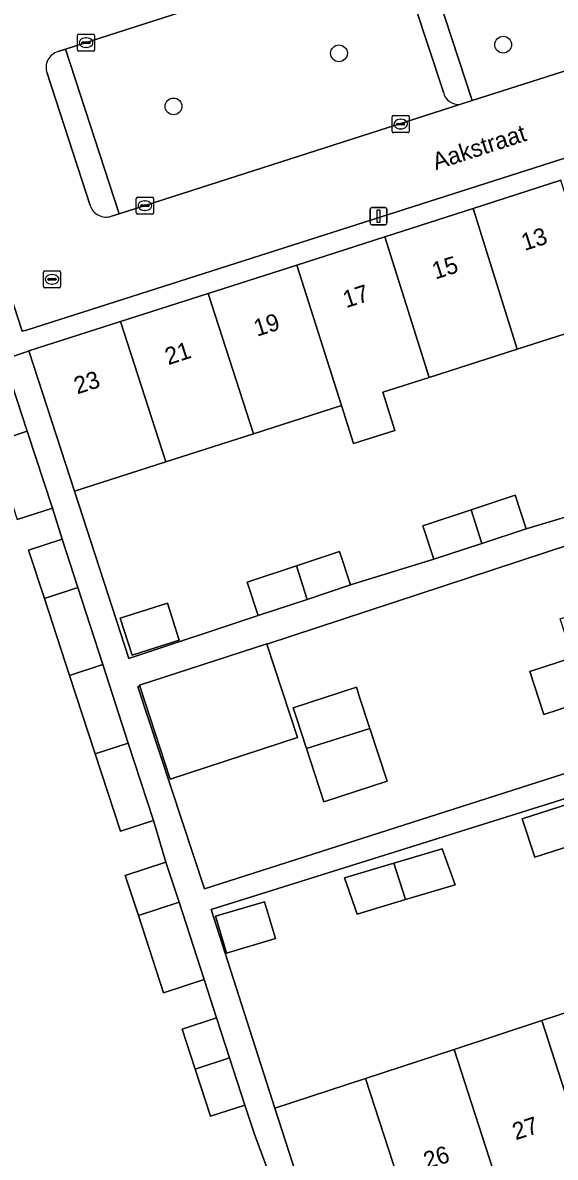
# Model space of a CAD drawing. Extents: x 159371 to 159986, y 382987 to 383597.
# Drawn here: x 159499.8 to 159530.9, y 383131.9 to 383198.2 of the extents above; entities that cross this region are included whole.
import ezdxf

# ---------------------------------------------------------------- set-up
doc = ezdxf.new("R2010")
doc.units = 0
for name, color, linetype in [('IMGEO_Boom', 7, 'Continuous'), ('IMGEO_Erf', 7, 'Continuous'), ('IMGEO_Groenvoorziening', 7, 'Continuous'), ('IMGEO_Kolk', 7, 'Continuous'), ('IMGEO_Lichtmast', 7, 'Continuous'), ('IMGEO_Openbare_ruimte_label', 7, 'Continuous'), ('IMGEO_Pand', 7, 'Continuous'), ('IMGEO_Pand_nummerreeks', 7, 'Continuous'), ('IMGEO_Parkeervlak_open', 7, 'Continuous'), ('IMGEO_Rijbaan_lokaal_open', 7, 'Continuous'), ('IMGEO_Rioolput', 7, 'Continuous'), ('IMGEO_Voetpad_open', 7, 'Continuous')]:
    doc.layers.add(name, color=color, linetype=linetype)

msp = doc.modelspace()

# ---------------------------------------------------------------- linework, layer by layer
at = {"layer": 'IMGEO_Boom'}
for centre in [(159527.848, 383196.924), (159518.256, 383196.421), (159508.591, 383193.321)]:
    msp.add_circle(centre, 0.489, dxfattribs=at)
at = {"layer": 'IMGEO_Erf'}
for points in [[(159533.786, 383180.776), (159528.661, 383179.133), (159523.528, 383177.488), (159520.814, 383176.618), (159521.52, 383174.391), (159519.107, 383173.626), (159518.403, 383175.845), (159513.269, 383174.199), (159508.135, 383172.554), (159502.801, 383170.844), (159505.973, 383161.059), (159513.543, 383163.571), (159512.895, 383165.523), (159515.769, 383166.476), (159518.283, 383167.31), (159518.93, 383165.358), (159523.802, 383166.86), (159523.154, 383168.812), (159525.974, 383169.748), (159528.542, 383170.599), (159529.189, 383168.647), (159534.137, 383170.126)], [(159514.052, 383131.335), (159513.335, 383133.207), (159512.758, 383134.977), (159510.758, 383134.325), (159509.858, 383137.081), (159509.097, 383139.411), (159511.098, 383140.064), (159510.39, 383142.313), (159508.009, 383141.536), (159506.539, 383146.042), (159505.772, 383148.393), (159508.153, 383149.17), (159507.419, 383151.6), (159505.488, 383150.97), (159504.015, 383155.486), (159502.517, 383160.079), (159501.049, 383164.576), (159500.131, 383167.39), (159502.086, 383168.028), (159501.517, 383169.85), (159499.462, 383169.179)]]:
    msp.add_lwpolyline(points, dxfattribs=at)
for points in [[(159529.411, 383160.3), (159531.915, 383161.116), (159531.873, 383161.244), (159531.175, 383163.387), (159532.968, 383163.97), (159531.746, 383167.722), (159514.052, 383161.894), (159515.829, 383156.445), (159508.404, 383154.022), (159506.633, 383159.448), (159506.507, 383159.409), (159510.397, 383147.599), (159535.663, 383155.695), (159534.524, 383159.192), (159532.839, 383158.643), (159532.732, 383158.608), (159530.229, 383157.792)], [(159505.475, 383163.416), (159508.234, 383164.301), (159508.927, 383162.14), (159506.168, 383161.256)], [(159520.059, 383156.982), (159521.071, 383153.893), (159517.378, 383152.683), (159516.352, 383155.814), (159515.749, 383157.656), (159515.589, 383158.176), (159519.273, 383159.382), (159519.442, 383158.865)], [(159550.816, 383146.685), (159547.54, 383156.777), (159545.126, 383155.922), (159545.452, 383154.854), (159542.495, 383153.927), (159539.688, 383153.047), (159539, 383155.241), (159510.794, 383146.396), (159514.513, 383134.798), (159519.81, 383136.532), (159524.978, 383138.225), (159530.109, 383139.905), (159535.251, 383141.588), (159540.4, 383143.274), (159545.427, 383144.92)], [(159531.69, 383152.582), (159534.595, 383153.516), (159535.377, 383151.284), (159532.419, 383150.333), (159529.689, 383149.455), (159528.961, 383151.704)], [(159521.458, 383149.108), (159524.292, 383149.953), (159525.034, 383147.838), (159522.148, 383146.977), (159519.327, 383146.136), (159518.586, 383148.251)], [(159511.415, 383144.777), (159511.049, 383146.003), (159513.905, 383146.855), (159514.545, 383144.709), (159511.689, 383143.857)]]:
    msp.add_lwpolyline(points, close=True, dxfattribs=at)
at = {"layer": 'IMGEO_Groenvoorziening'}
msp.add_lwpolyline([(159540.074, 383208.824), (159529.915, 383205.553), (159522.871, 383203.285), (159524.456, 383198.471), (159526.041, 383193.657), (159534.778, 383196.457), (159541.549, 383198.628), (159543.216, 383199.162), (159541.645, 383203.993)], close=True, dxfattribs=at)
at = {"layer": 'IMGEO_Kolk'}
for p, q in [((159502.984, 383196.617), (159502.984, 383197.469)), ((159503.059, 383197.543), (159503.911, 383197.543)), ((159503.243, 383197.037), (159503.243, 383197.049)), ((159503.286, 383197.086), (159503.684, 383197.086)), ((159503.472, 383197.323), (159503.497, 383197.323)), ((159503.727, 383197.049), (159503.727, 383197.037)), ((159503.985, 383197.469), (159503.985, 383196.617)), ((159503.911, 383196.543), (159503.059, 383196.543)), ((159503.681, 383197), (159503.283, 383197)), ((159503.495, 383196.763), (159503.47, 383196.763)), ((159521.36, 383191.859), (159521.36, 383192.711)), ((159521.435, 383192.785), (159522.287, 383192.785)), ((159521.848, 383192.565), (159521.873, 383192.565)), ((159522.361, 383192.711), (159522.361, 383191.859)), ((159522.287, 383191.785), (159521.435, 383191.785)), ((159521.619, 383192.279), (159521.619, 383192.291)), ((159522.057, 383192.242), (159521.659, 383192.242)), ((159521.662, 383192.328), (159522.06, 383192.328)), ((159521.871, 383192.005), (159521.846, 383192.005)), ((159522.103, 383192.291), (159522.103, 383192.279)), ((159506.418, 383187.096), (159506.418, 383187.948)), ((159506.493, 383188.022), (159507.345, 383188.022)), ((159506.906, 383187.802), (159506.931, 383187.802)), ((159507.419, 383187.948), (159507.419, 383187.096)), ((159506.677, 383187.516), (159506.677, 383187.528)), ((159507.115, 383187.479), (159506.717, 383187.479)), ((159506.72, 383187.565), (159507.118, 383187.565)), ((159506.929, 383187.242), (159506.904, 383187.242)), ((159507.161, 383187.528), (159507.161, 383187.516)), ((159507.345, 383187.022), (159506.493, 383187.022))]:
    msp.add_line(p, q, dxfattribs=at)
for points in [[(159502.984, 383196.617), (159502.984, 383197.469)], [(159503.059, 383197.543), (159503.911, 383197.543)], [(159503.985, 383197.469), (159503.985, 383196.617)], [(159503.911, 383196.543), (159503.059, 383196.543)], [(159521.36, 383191.859), (159521.36, 383192.711)], [(159521.435, 383192.785), (159522.287, 383192.785)], [(159522.361, 383192.711), (159522.361, 383191.859)], [(159522.287, 383191.785), (159521.435, 383191.785)], [(159506.418, 383187.096), (159506.418, 383187.948)], [(159506.493, 383188.022), (159507.345, 383188.022)], [(159507.419, 383187.948), (159507.419, 383187.096)], [(159507.345, 383187.022), (159506.493, 383187.022)]]:
    msp.add_lwpolyline(points, dxfattribs=at)
for centre, radius, start, end in [((159503.061, 383197.467), 0.0765, 91.55205, 178.44795), ((159503.061, 383197.467), 0.0765, 91.55205, 178.44795), ((159503.283, 383197.046), 0.0403, 85.87752, 175.75265), ((159503.28, 383197.036), 0.0366, 178.93798, 274.71019), ((159503.684, 383197.043), 0.043, 264.86636, 352.45326), ((159503.688, 383197.048), 0.0386, 1.73085, 96.63898), ((159503.909, 383197.467), 0.0765, 1.55205, 88.44795), ((159503.909, 383197.467), 0.0765, 1.55205, 88.44795), ((159503.061, 383196.619), 0.0765, 181.55205, 268.44795), ((159503.061, 383196.619), 0.0765, 181.55205, 268.44795), ((159503.909, 383196.619), 0.0765, 271.55205, 358.44795), ((159503.909, 383196.619), 0.0765, 271.55205, 358.44795), ((159521.437, 383192.709), 0.0765, 91.55205, 178.44795), ((159521.437, 383192.709), 0.0765, 91.55205, 178.44795), ((159522.285, 383192.709), 0.0765, 1.55205, 88.44795), ((159522.285, 383192.709), 0.0765, 1.55205, 88.44795), ((159521.437, 383191.861), 0.0765, 181.55205, 268.44795), ((159521.437, 383191.861), 0.0765, 181.55205, 268.44795), ((159521.659, 383192.288), 0.0403, 85.87752, 175.75265), ((159521.656, 383192.278), 0.0366, 178.93798, 274.71019), ((159522.06, 383192.285), 0.043, 264.86636, 352.45326), ((159522.064, 383192.29), 0.0386, 1.73085, 96.63898), ((159522.285, 383191.861), 0.0765, 271.55205, 358.44795), ((159522.285, 383191.861), 0.0765, 271.55205, 358.44795), ((159506.495, 383187.946), 0.0765, 91.55205, 178.44795), ((159506.495, 383187.946), 0.0765, 91.55205, 178.44795), ((159507.343, 383187.946), 0.0765, 1.55205, 88.44795), ((159507.343, 383187.946), 0.0765, 1.55205, 88.44795), ((159506.495, 383187.098), 0.0765, 181.55205, 268.44795), ((159506.495, 383187.098), 0.0765, 181.55205, 268.44795), ((159506.717, 383187.525), 0.0403, 85.87752, 175.75265), ((159506.714, 383187.515), 0.0366, 178.93798, 274.71019), ((159507.118, 383187.522), 0.043, 264.86636, 352.45326), ((159507.122, 383187.527), 0.0386, 1.73085, 96.63898), ((159507.343, 383187.098), 0.0765, 271.55205, 358.44795), ((159507.343, 383187.098), 0.0765, 271.55205, 358.44795)]:
    msp.add_arc(centre, radius, start, end, dxfattribs=at)
for centre, major_axis, ratio, start_param, end_param in [((159503.471, 383197.043), (-0.387, 0.002), 0.722429, 4.712389, 7.853982), ((159503.496, 383197.043), (-0.39, 0.002), 0.717154, 1.570796, 4.712389), ((159521.847, 383192.285), (-0.387, 0.002), 0.722429, 4.712389, 7.853982), ((159521.872, 383192.285), (-0.39, 0.002), 0.717154, 1.570796, 4.712389), ((159506.905, 383187.522), (-0.387, 0.002), 0.722429, 4.712389, 7.853982), ((159506.93, 383187.522), (-0.39, 0.002), 0.717154, 1.570796, 4.712389)]:
    msp.add_ellipse(centre, major_axis=major_axis, ratio=ratio, start_param=start_param, end_param=end_param, dxfattribs=at)
at = {"layer": 'IMGEO_Lichtmast'}
for p, q in [((159520.071, 383186.508), (159520.071, 383187.308)), ((159520.071, 383187.308), (159520.071, 383186.508)), ((159520.171, 383187.408), (159520.961, 383187.408)), ((159520.961, 383187.408), (159520.171, 383187.408)), ((159521.061, 383187.308), (159521.061, 383186.508)), ((159521.061, 383186.508), (159521.061, 383187.308)), ((159520.961, 383186.408), (159520.171, 383186.408)), ((159520.171, 383186.408), (159520.961, 383186.408))]:
    msp.add_line(p, q, dxfattribs=at)
msp.add_lwpolyline([(159520.491, 383187.283), (159520.641, 383187.283), (159520.641, 383186.533), (159520.491, 383186.533), (159520.491, 383187.283)], dxfattribs=at)
for centre, start, end in [((159520.171, 383187.308), 90, 180), ((159520.171, 383187.308), 90, 180), ((159520.961, 383187.308), 0, 90), ((159520.961, 383187.308), 360, 90), ((159520.171, 383186.508), 180, 270), ((159520.171, 383186.508), 180, 270), ((159520.961, 383186.508), 270, 0), ((159520.961, 383186.508), 270, 0)]:
    msp.add_arc(centre, 0.1, start, end, dxfattribs=at)
at = {"layer": 'IMGEO_Pand'}
for points in [[(159526.088, 383187.353), (159528.661, 383179.133), (159533.786, 383180.776), (159531.222, 383189)], [(159526.088, 383187.353), (159520.933, 383185.699), (159523.528, 383177.488), (159528.661, 383179.133)], [(159520.933, 383185.699), (159515.8, 383184.053), (159518.403, 383175.845), (159519.107, 383173.626), (159521.52, 383174.391), (159520.814, 383176.618), (159523.528, 383177.488)], [(159510.617, 383182.39), (159513.269, 383174.199), (159518.403, 383175.845), (159515.8, 383184.053)], [(159510.617, 383182.39), (159505.492, 383180.746), (159508.135, 383172.554), (159513.269, 383174.199)], [(159505.492, 383180.746), (159500.147, 383179.032), (159502.801, 383170.844), (159508.135, 383172.554)], [(159499.152, 383177.099), (159497.1, 383176.429), (159497.999, 383173.67), (159500.053, 383174.337)], [(159500.053, 383174.337), (159497.999, 383173.67), (159499.462, 383169.179), (159501.517, 383169.85)], [(159525.974, 383169.748), (159526.594, 383167.786), (159529.189, 383168.647), (159528.542, 383170.599)], [(159525.974, 383169.748), (159523.154, 383168.812), (159523.802, 383166.86), (159526.594, 383167.786)], [(159502.086, 383168.028), (159500.131, 383167.39), (159501.049, 383164.576), (159503.004, 383165.213)], [(159516.403, 383164.52), (159518.93, 383165.358), (159518.283, 383167.31), (159515.769, 383166.476)], [(159516.403, 383164.52), (159515.769, 383166.476), (159512.895, 383165.523), (159513.543, 383163.571)], [(159503.004, 383165.213), (159501.049, 383164.576), (159502.517, 383160.079), (159504.471, 383160.717)], [(159505.475, 383163.416), (159506.168, 383161.256), (159508.927, 383162.14), (159508.234, 383164.301)], [(159541.73, 383164.316), (159531.915, 383161.116), (159529.411, 383160.3), (159530.229, 383157.792), (159532.732, 383158.608), (159532.839, 383158.643), (159534.524, 383159.192), (159535.663, 383155.695), (159543.705, 383158.272)], [(159514.052, 383161.894), (159514.041, 383161.927), (159506.615, 383159.503), (159506.633, 383159.448), (159508.404, 383154.022), (159515.829, 383156.445)], [(159504.471, 383160.717), (159502.517, 383160.079), (159504.015, 383155.486), (159505.945, 383156.118)], [(159519.442, 383158.865), (159519.273, 383159.382), (159515.589, 383158.176), (159515.749, 383157.656), (159516.352, 383155.814), (159520.059, 383156.982)], [(159516.352, 383155.814), (159517.378, 383152.683), (159521.071, 383153.893), (159520.059, 383156.982)], [(159505.945, 383156.118), (159504.015, 383155.486), (159505.488, 383150.97), (159507.419, 383151.6)], [(159531.69, 383152.582), (159528.961, 383151.704), (159529.689, 383149.455), (159532.419, 383150.333)], [(159521.458, 383149.108), (159522.148, 383146.977), (159525.034, 383147.838), (159524.292, 383149.953)], [(159508.92, 383146.82), (159508.153, 383149.17), (159505.772, 383148.393), (159506.539, 383146.042)], [(159521.458, 383149.108), (159518.586, 383148.251), (159519.327, 383146.136), (159522.148, 383146.977)], [(159508.92, 383146.82), (159506.539, 383146.042), (159508.009, 383141.536), (159510.39, 383142.313)], [(159511.415, 383144.777), (159511.689, 383143.857), (159514.545, 383144.709), (159513.905, 383146.855), (159511.049, 383146.003)], [(159537.929, 383133.319), (159535.251, 383141.588), (159530.109, 383139.905), (159532.775, 383131.635)], [(159511.098, 383140.064), (159509.097, 383139.411), (159509.858, 383137.081), (159511.857, 383137.738)], [(159532.775, 383131.635), (159530.109, 383139.905), (159524.978, 383138.225), (159527.651, 383129.96)], [(159527.651, 383129.96), (159524.978, 383138.225), (159519.81, 383136.532), (159522.489, 383128.274)], [(159511.857, 383137.738), (159509.858, 383137.081), (159510.758, 383134.325), (159512.758, 383134.977)], [(159519.81, 383136.532), (159514.513, 383134.798), (159517.178, 383126.538), (159522.489, 383128.274)]]:
    msp.add_lwpolyline(points, close=True, dxfattribs=at)
at = {"layer": 'IMGEO_Parkeervlak_open'}
for points in [[(159522.265, 383203.09), (159521.723, 383202.915), (159502.276, 383196.654), (159505.416, 383187.046), (159525.324, 383193.428)], [(159524.356, 383194.142), (159521.805, 383201.89)]]:
    msp.add_lwpolyline(points, dxfattribs=at)
msp.add_arc((159525.253, 383194.345), 0.92, 192.76398, 274.4108, dxfattribs=at)
at = {"layer": 'IMGEO_Rijbaan_lokaal_open'}
for points in [[(159501.85, 383196.521), (159502.276, 383196.654), (159521.723, 383202.915), (159520.354, 383207.214), (159514.946, 383205.47), (159500, 383200.651), (159493.749, 383198.635), (159499.75, 383180.18), (159500, 383180.243), (159536.251, 383191.843), (159534.778, 383196.457), (159526.041, 383193.657), (159525.324, 383193.428), (159505.416, 383187.046), (159504.961, 383186.9)], [(159503.721, 383187.536), (159501.206, 383195.267)]]:
    msp.add_lwpolyline(points, dxfattribs=at)
for centre, radius, start, end in [((159502.102, 383195.599), 0.956, 105.2835, 200.35037), ((159504.659, 383187.837), 0.985, 197.8052, 287.88794)]:
    msp.add_arc(centre, radius, start, end, dxfattribs=at)
at = {"layer": 'IMGEO_Rioolput'}
for p, q in [((159500.995, 383182.788), (159500.995, 383183.64)), ((159501.07, 383183.714), (159501.922, 383183.714)), ((159501.254, 383183.208), (159501.254, 383183.22)), ((159501.692, 383183.171), (159501.294, 383183.171)), ((159501.297, 383183.257), (159501.695, 383183.257)), ((159501.483, 383183.494), (159501.508, 383183.494)), ((159501.738, 383183.22), (159501.738, 383183.208)), ((159501.996, 383183.64), (159501.996, 383182.788)), ((159501.922, 383182.714), (159501.07, 383182.714)), ((159501.506, 383182.934), (159501.481, 383182.934))]:
    msp.add_line(p, q, dxfattribs=at)
for points in [[(159500.995, 383182.788), (159500.995, 383183.64)], [(159501.07, 383183.714), (159501.922, 383183.714)], [(159501.996, 383183.64), (159501.996, 383182.788)], [(159501.922, 383182.714), (159501.07, 383182.714)]]:
    msp.add_lwpolyline(points, dxfattribs=at)
for centre, radius, start, end in [((159501.072, 383183.638), 0.0765, 91.55205, 178.44795), ((159501.072, 383183.638), 0.0765, 91.55205, 178.44795), ((159501.294, 383183.217), 0.0403, 85.87752, 175.75265), ((159501.291, 383183.207), 0.0366, 178.93798, 274.71019), ((159501.695, 383183.214), 0.043, 264.86636, 352.45326), ((159501.699, 383183.219), 0.0386, 1.73085, 96.63898), ((159501.92, 383183.638), 0.0765, 1.55205, 88.44795), ((159501.92, 383183.638), 0.0765, 1.55205, 88.44795), ((159501.072, 383182.79), 0.0765, 181.55205, 268.44795), ((159501.072, 383182.79), 0.0765, 181.55205, 268.44795), ((159501.92, 383182.79), 0.0765, 271.55205, 358.44795), ((159501.92, 383182.79), 0.0765, 271.55205, 358.44795)]:
    msp.add_arc(centre, radius, start, end, dxfattribs=at)
for centre, major_axis, ratio, start_param, end_param in [((159501.482, 383183.214), (-0.387, 0.002), 0.722429, 4.712389, 7.853982), ((159501.507, 383183.214), (-0.39, 0.002), 0.717154, 1.570796, 4.712389)]:
    msp.add_ellipse(centre, major_axis=major_axis, ratio=ratio, start_param=start_param, end_param=end_param, dxfattribs=at)
at = {"layer": 'IMGEO_Voetpad_open'}
for points in [[(159525.324, 383193.428), (159526.041, 383193.657), (159524.456, 383198.471), (159522.871, 383203.285), (159522.265, 383203.09)], [(159521.805, 383201.89), (159524.356, 383194.142)], [(159491.9, 383199.592), (159492.353, 383198.185), (159492.685, 383197.153), (159493.605, 383194.291), (159494.222, 383192.386), (159494.924, 383190.271), (159495.589, 383188.265), (159496.188, 383186.42), (159497.142, 383183.482), (159498.054, 383180.676), (159498.74, 383178.555), (159500, 383178.982), (159500.147, 383179.032), (159505.492, 383180.746), (159510.617, 383182.39), (159515.8, 383184.053), (159520.933, 383185.699), (159526.088, 383187.353), (159531.222, 383189)], [(159536.251, 383191.843), (159500, 383180.243), (159499.75, 383180.18), (159493.749, 383198.635)], [(159504.961, 383186.9), (159505.416, 383187.046), (159502.276, 383196.654), (159501.85, 383196.521)], [(159501.206, 383195.267), (159503.721, 383187.536)], [(159534.137, 383170.126), (159529.189, 383168.647), (159526.594, 383167.786), (159523.802, 383166.86), (159518.93, 383165.358), (159516.403, 383164.52), (159513.543, 383163.571), (159505.973, 383161.059), (159502.801, 383170.844), (159500.147, 383179.032), (159500, 383178.982), (159498.74, 383178.555)], [(159499.152, 383177.099), (159500.053, 383174.337), (159501.517, 383169.85), (159502.086, 383168.028), (159503.004, 383165.213), (159504.471, 383160.717), (159505.945, 383156.118), (159507.419, 383151.6), (159508.153, 383149.17), (159508.92, 383146.82), (159510.39, 383142.313), (159511.098, 383140.064), (159511.857, 383137.738), (159512.758, 383134.977), (159513.335, 383133.207), (159514.052, 383131.335)], [(159535.663, 383155.695), (159510.397, 383147.599), (159506.507, 383159.409), (159506.633, 383159.448), (159506.615, 383159.503), (159514.041, 383161.927), (159514.052, 383161.894), (159531.746, 383167.722)], [(159517.178, 383126.538), (159514.513, 383134.798), (159510.794, 383146.396), (159539, 383155.241)]]:
    msp.add_lwpolyline(points, dxfattribs=at)
for centre, radius, start, end in [((159502.102, 383195.599), 0.956, 105.2835, 200.35037), ((159525.253, 383194.345), 0.92, 192.76398, 274.4108), ((159504.659, 383187.837), 0.985, 197.8052, 287.88794)]:
    msp.add_arc(centre, radius, start, end, dxfattribs=at)

# ---------------------------------------------------------------- texts
at = {"layer": 'IMGEO_Openbare_ruimte_label'}
msp.add_text('Aakstraat', height=1, rotation=18.00007, dxfattribs=at).set_placement((159523.911, 383189.59))
at = {"layer": 'IMGEO_Pand_nummerreeks'}
for s, rotation, p in [('13', 17.78429, (159529.096, 383184.873)), ('15', 17.78429, (159523.887, 383183.202)), ('17', 17.78461, (159518.678, 383181.531)), ('19', 17.78429, (159513.47, 383179.86)), ('21', 17.78429, (159508.283, 383178.197)), ('23', 17.78429, (159502.967, 383176.491)), ('27', 18.09581, (159528.578, 383132.914)), ('26', 18.09581, (159523.391, 383131.219))]:
    msp.add_text(s, height=1, rotation=rotation, dxfattribs=at).set_placement(p)

doc.saveas('drawing.dxf')
